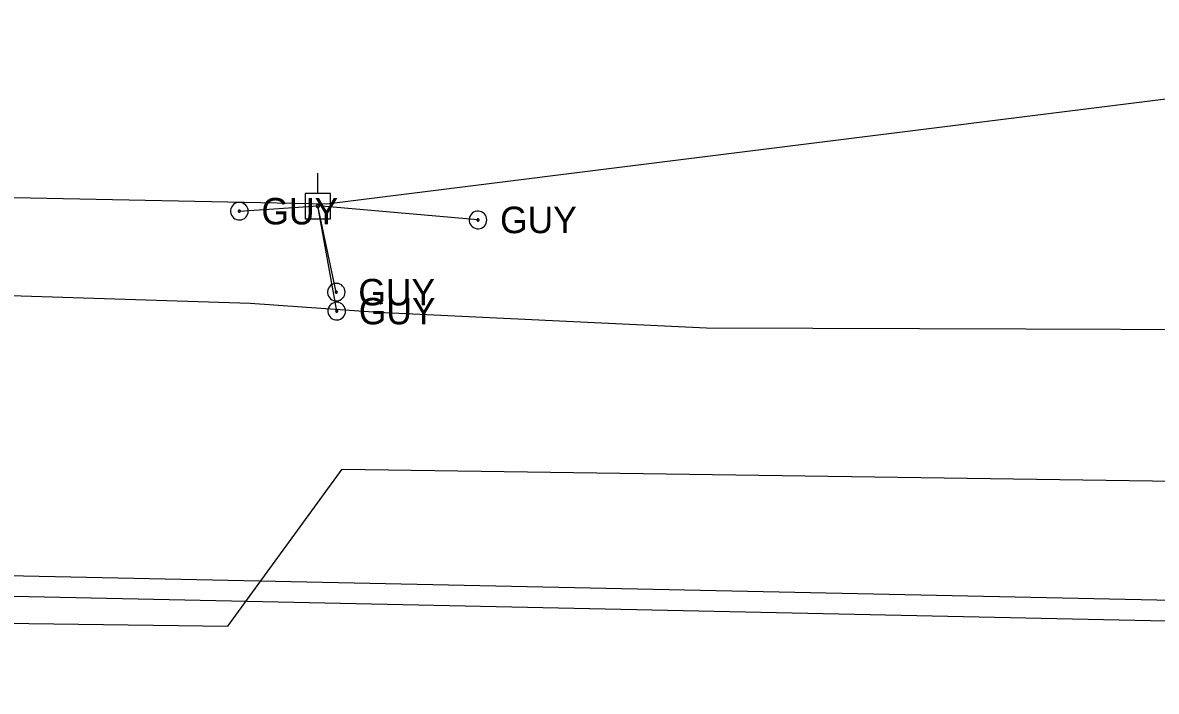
# Model space of a CAD drawing. Extents: x 596028 to 606371, y 330010 to 403088.
# Drawn here: x 603285.2 to 603449.9, y 349961.2 to 350058.5 of the extents above; entities that cross this region are included whole.
import ezdxf

# ---------------------------------------------------------------- set-up
doc = ezdxf.new("R2010")
doc.units = 0
for name, color, linetype in [('E_UTL_EGuyWire', 7, 'Continuous'), ('E_UTL_EPowerPole', 7, 'Continuous'), ('E_UTL_G_UG', 7, 'Continuous'), ('E_UTL_Overhead', 7, 'Continuous'), ('E_UTL_T_UG', 7, 'Continuous')]:
    doc.layers.add(name, color=color, linetype=linetype)

msp = doc.modelspace()

# ---------------------------------------------------------------- linework, layer by layer
at = {"layer": 'E_UTL_EGuyWire'}
for p in [(603316.67, 350031.05), (603330.82, 350016.52), (603330.76, 350019.27), (603351.35, 350029.77)]:
    msp.add_line(p, (603328.09, 350031.8), dxfattribs=at)
for points in [[(603317.95, 350031.05), (603317.93, 350031.29), (603317.86, 350031.52), (603317.75, 350031.74), (603317.6, 350031.93), (603317.41, 350032.09), (603317.2, 350032.22), (603316.97, 350032.3), (603316.73, 350032.33), (603316.49, 350032.32), (603316.25, 350032.26), (603316.03, 350032.16), (603315.83, 350032.02), (603315.66, 350031.84), (603315.53, 350031.64), (603315.44, 350031.41), (603315.39, 350031.17), (603315.39, 350030.93), (603315.44, 350030.69), (603315.53, 350030.46), (603315.66, 350030.25), (603315.83, 350030.08), (603316.03, 350029.94), (603316.25, 350029.84), (603316.49, 350029.78), (603316.73, 350029.77), (603316.97, 350029.8), (603317.2, 350029.88), (603317.41, 350030), (603317.6, 350030.16), (603317.75, 350030.35), (603317.86, 350030.57), (603317.93, 350030.81), (603317.95, 350031.05)], [(603316.83, 350031.05), (603316.83, 350031.08), (603316.82, 350031.11), (603316.8, 350031.13), (603316.78, 350031.16), (603316.76, 350031.18), (603316.73, 350031.19), (603316.71, 350031.2), (603316.68, 350031.21), (603316.65, 350031.21), (603316.62, 350031.2), (603316.59, 350031.19), (603316.56, 350031.17), (603316.54, 350031.15), (603316.53, 350031.12), (603316.51, 350031.09), (603316.51, 350031.06), (603316.51, 350031.03), (603316.51, 350031), (603316.53, 350030.97), (603316.54, 350030.95), (603316.56, 350030.93), (603316.59, 350030.91), (603316.62, 350030.9), (603316.65, 350030.89), (603316.68, 350030.89), (603316.71, 350030.89), (603316.73, 350030.9), (603316.76, 350030.92), (603316.78, 350030.94), (603316.8, 350030.96), (603316.82, 350030.99), (603316.83, 350031.02), (603316.83, 350031.05)], [(603352.63, 350029.77), (603352.61, 350030.01), (603352.54, 350030.25), (603352.43, 350030.47), (603352.28, 350030.66), (603352.09, 350030.82), (603351.88, 350030.94), (603351.65, 350031.02), (603351.41, 350031.05), (603351.17, 350031.04), (603350.93, 350030.98), (603350.71, 350030.88), (603350.51, 350030.74), (603350.34, 350030.57), (603350.21, 350030.36), (603350.12, 350030.13), (603350.07, 350029.89), (603350.07, 350029.65), (603350.12, 350029.41), (603350.21, 350029.18), (603350.34, 350028.98), (603350.51, 350028.8), (603350.71, 350028.66), (603350.93, 350028.56), (603351.17, 350028.5), (603351.41, 350028.49), (603351.65, 350028.52), (603351.88, 350028.6), (603352.09, 350028.73), (603352.28, 350028.89), (603352.43, 350029.08), (603352.54, 350029.3), (603352.61, 350029.53), (603352.63, 350029.77)], [(603351.51, 350029.77), (603351.51, 350029.8), (603351.5, 350029.83), (603351.48, 350029.86), (603351.46, 350029.88), (603351.44, 350029.9), (603351.41, 350029.92), (603351.39, 350029.93), (603351.36, 350029.93), (603351.33, 350029.93), (603351.3, 350029.92), (603351.27, 350029.91), (603351.24, 350029.89), (603351.22, 350029.87), (603351.21, 350029.85), (603351.19, 350029.82), (603351.19, 350029.79), (603351.19, 350029.76), (603351.19, 350029.73), (603351.21, 350029.7), (603351.22, 350029.67), (603351.24, 350029.65), (603351.27, 350029.63), (603351.3, 350029.62), (603351.33, 350029.61), (603351.36, 350029.61), (603351.39, 350029.62), (603351.41, 350029.63), (603351.44, 350029.64), (603351.46, 350029.66), (603351.48, 350029.69), (603351.5, 350029.71), (603351.51, 350029.74), (603351.51, 350029.77)], [(603332.04, 350019.27), (603332.02, 350019.51), (603331.95, 350019.75), (603331.84, 350019.96), (603331.68, 350020.16), (603331.5, 350020.32), (603331.29, 350020.44), (603331.06, 350020.52), (603330.82, 350020.55), (603330.57, 350020.54), (603330.34, 350020.48), (603330.11, 350020.38), (603329.92, 350020.24), (603329.75, 350020.06), (603329.62, 350019.86), (603329.52, 350019.63), (603329.48, 350019.39), (603329.48, 350019.15), (603329.52, 350018.91), (603329.62, 350018.68), (603329.75, 350018.48), (603329.92, 350018.3), (603330.11, 350018.16), (603330.34, 350018.06), (603330.57, 350018), (603330.82, 350017.99), (603331.06, 350018.02), (603331.29, 350018.1), (603331.5, 350018.23), (603331.68, 350018.39), (603331.84, 350018.58), (603331.95, 350018.79), (603332.02, 350019.03), (603332.04, 350019.27)], [(603330.92, 350019.27), (603330.91, 350019.3), (603330.9, 350019.33), (603330.89, 350019.36), (603330.87, 350019.38), (603330.85, 350019.4), (603330.82, 350019.42), (603330.79, 350019.43), (603330.76, 350019.43), (603330.73, 350019.43), (603330.7, 350019.42), (603330.68, 350019.41), (603330.65, 350019.39), (603330.63, 350019.37), (603330.61, 350019.34), (603330.6, 350019.32), (603330.6, 350019.29), (603330.6, 350019.26), (603330.6, 350019.23), (603330.61, 350019.2), (603330.63, 350019.17), (603330.65, 350019.15), (603330.68, 350019.13), (603330.7, 350019.12), (603330.73, 350019.11), (603330.76, 350019.11), (603330.79, 350019.12), (603330.82, 350019.13), (603330.85, 350019.14), (603330.87, 350019.16), (603330.89, 350019.18), (603330.9, 350019.21), (603330.91, 350019.24), (603330.92, 350019.27)], [(603332.1, 350016.52), (603332.08, 350016.76), (603332.01, 350016.99), (603331.9, 350017.21), (603331.75, 350017.4), (603331.56, 350017.56), (603331.35, 350017.69), (603331.12, 350017.77), (603330.88, 350017.8), (603330.64, 350017.79), (603330.4, 350017.73), (603330.18, 350017.63), (603329.98, 350017.49), (603329.81, 350017.31), (603329.68, 350017.11), (603329.59, 350016.88), (603329.54, 350016.64), (603329.54, 350016.4), (603329.59, 350016.16), (603329.68, 350015.93), (603329.81, 350015.72), (603329.98, 350015.55), (603330.18, 350015.41), (603330.4, 350015.31), (603330.64, 350015.25), (603330.88, 350015.24), (603331.12, 350015.27), (603331.35, 350015.35), (603331.56, 350015.47), (603331.75, 350015.63), (603331.9, 350015.82), (603332.01, 350016.04), (603332.08, 350016.28), (603332.1, 350016.52)], [(603330.98, 350016.52), (603330.98, 350016.55), (603330.97, 350016.58), (603330.95, 350016.6), (603330.94, 350016.63), (603330.91, 350016.65), (603330.89, 350016.66), (603330.86, 350016.67), (603330.83, 350016.68), (603330.8, 350016.68), (603330.77, 350016.67), (603330.74, 350016.66), (603330.71, 350016.64), (603330.69, 350016.62), (603330.68, 350016.59), (603330.67, 350016.56), (603330.66, 350016.53), (603330.66, 350016.5), (603330.67, 350016.47), (603330.68, 350016.44), (603330.69, 350016.42), (603330.71, 350016.4), (603330.74, 350016.38), (603330.77, 350016.37), (603330.8, 350016.36), (603330.83, 350016.36), (603330.86, 350016.36), (603330.89, 350016.37), (603330.91, 350016.39), (603330.94, 350016.41), (603330.95, 350016.43), (603330.97, 350016.46), (603330.98, 350016.49), (603330.98, 350016.52)]]:
    msp.add_lwpolyline(points, dxfattribs=at)
at = {"layer": 'E_UTL_EPowerPole'}
for points in [[(603328.06, 350033.64), (603328.06, 350036.55)], [(603329.9, 350033.64), (603326.22, 350033.64)], [(603326.22, 350033.64), (603326.22, 350029.95)], [(603329.9, 350029.95), (603329.9, 350033.64)], [(603328.33, 350031.8), (603328.33, 350031.85), (603328.31, 350031.89), (603328.29, 350031.93), (603328.26, 350031.96), (603328.23, 350031.99), (603328.19, 350032.02), (603328.15, 350032.03), (603328.1, 350032.04), (603328.06, 350032.04), (603328.01, 350032.03), (603327.97, 350032.01), (603327.93, 350031.98), (603327.9, 350031.95), (603327.88, 350031.91), (603327.86, 350031.87), (603327.85, 350031.82), (603327.85, 350031.78), (603327.86, 350031.73), (603327.88, 350031.69), (603327.9, 350031.65), (603327.93, 350031.62), (603327.97, 350031.59), (603328.01, 350031.57), (603328.06, 350031.56), (603328.1, 350031.56), (603328.15, 350031.57), (603328.19, 350031.58), (603328.23, 350031.61), (603328.26, 350031.64), (603328.29, 350031.67), (603328.31, 350031.71), (603328.33, 350031.75), (603328.33, 350031.8)], [(603326.22, 350029.95), (603329.9, 350029.95)]]:
    msp.add_lwpolyline(points, dxfattribs=at)
at = {"layer": 'E_UTL_G_UG'}
for points in [[(603247.07, 350019.95), (603318.24, 350017.66), (603336.79, 350016.35), (603384.58, 350014.07), (603430.96, 350013.96), (603458.52, 350013.84), (603503.86, 350058.46), (603648.07, 350052.57), (603682.34, 350048.59), (603730.88, 350042.54), (603763.3, 350040.62), (603792.31, 350038.87), (603814.03, 350037.15), (603835.65, 350036.86), (603952.18, 350026.33), (603985.15, 350025.13), (604017.27, 350023.85), (604050.12, 350022.04), (604102.3, 350017.06), (604148.94, 350012.3), (604207.72, 350003.02), (604224.15, 350001.18), (604252.85, 349997.07), (604335.69, 349990.44)], [(602826.9, 349977.26), (603315.02, 349970.71), (603331.6, 349993.52), (603526.72, 349990.73), (604482.07, 349961.23)]]:
    msp.add_lwpolyline(points, dxfattribs=at)
at = {"layer": 'E_UTL_Overhead'}
msp.add_lwpolyline([(603181.28, 350035.1), (603329.32, 350032.13), (603487.19, 350051.84), (603697.5, 350053.11), (603794.73, 350045.64), (603986.8, 350030.72), (604135.55, 350019.1), (604355.8, 350001.36), (604456.04, 349993.24), (604557.11, 349986.14), (604654.49, 349982.64), (604747.33, 349981.14), (604855.96, 349980.06), (604969.76, 349979.4), (605156.33, 349975.18)], dxfattribs=at)
at = {"layer": 'E_UTL_T_UG'}
msp.add_line((602560.12, 349990.4), (603566.6, 349969.05), dxfattribs=at)
msp.add_lwpolyline([(602560.18, 349993.4), (603566.67, 349972.04)], dxfattribs=at)

# ---------------------------------------------------------------- texts
at = {"layer": 'E_UTL_EGuyWire'}
for p in [(603319.88, 350029.12), (603354.56, 350027.85), (603333.96, 350017.35), (603334.03, 350014.59)]:
    msp.add_text('GUY', height=3.85, dxfattribs=at).set_placement(p)

doc.saveas('drawing.dxf')
